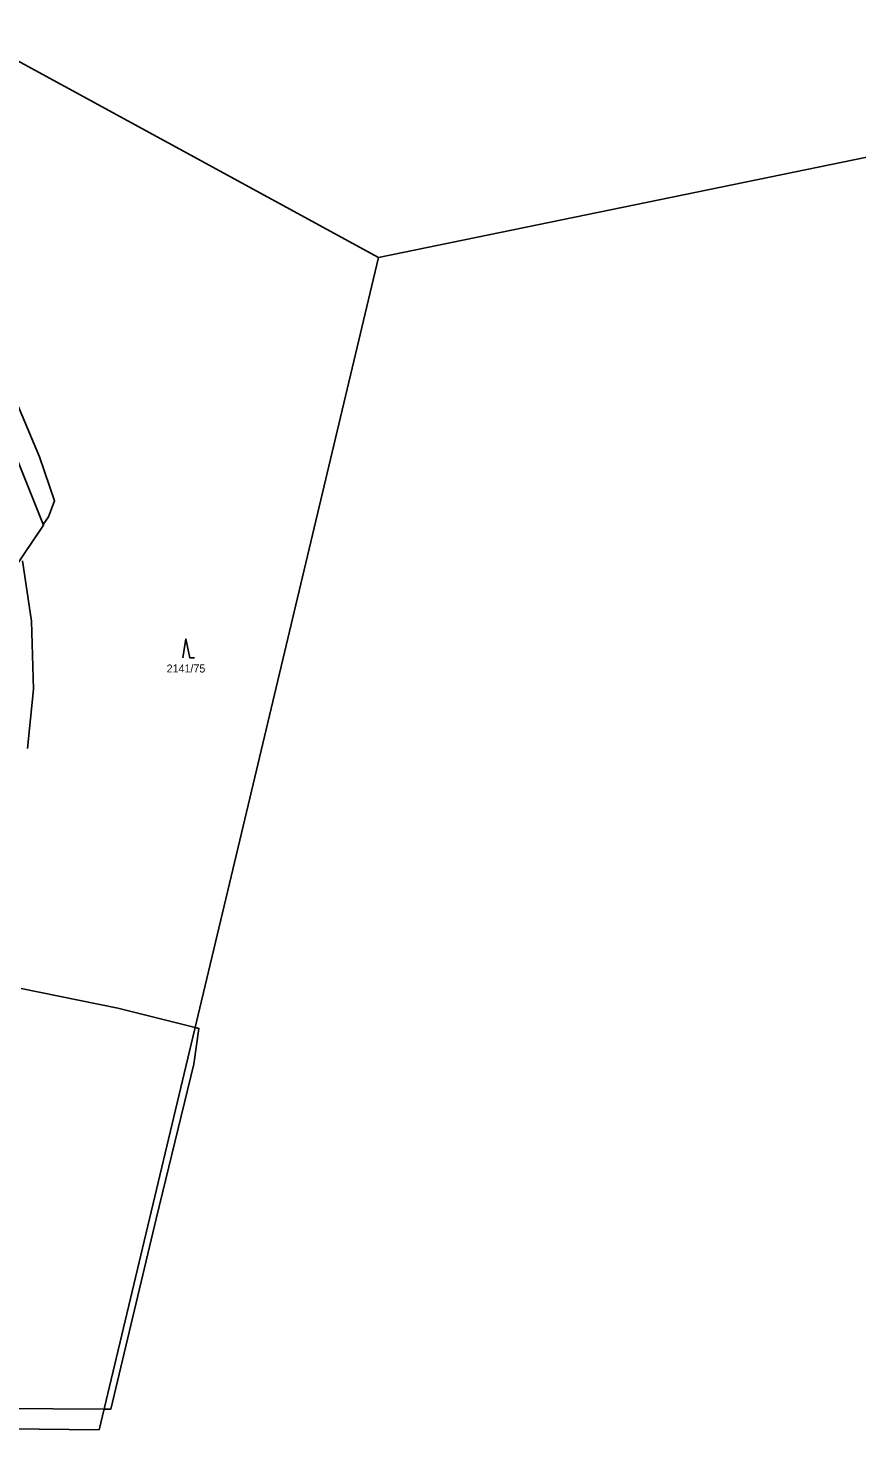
# Model space of a CAD drawing. Extents: x -439246 to -433691, y -1130252 to -1121148.
# Drawn here: x -435490.6 to -435314.5, y -1124806.7 to -1124508.8 of the extents above; entities that cross this region are included whole.
import ezdxf

# ---------------------------------------------------------------- set-up
doc = ezdxf.new("R2010")
doc.units = 0
for name, color, linetype in [('Vrstva 1', 7, 'Continuous'), ('Vrstva 18', 7, 'Continuous'), ('Vrstva 25', 7, 'Continuous'), ('Vrstva 52', 7, 'Continuous')]:
    doc.layers.add(name, color=color, linetype=linetype)

msp = doc.modelspace()

# ---------------------------------------------------------------- linework, layer by layer
at = {"layer": 'Vrstva 1'}
for points in [[(-435416.09, -1124557.58), (-435505.57, -1124508.83)], [(-435288.94, -1124531.48), (-435416.09, -1124557.58)], [(-435416.09, -1124557.58), (-435445.61, -1124681.4)], [(-435487.29, -1124614.49), (-435502.7, -1124576.07)], [(-435495.48, -1124626.62), (-435487.29, -1124614.49)], [(-435445.61, -1124681.4), (-435475.49, -1124806.7)], [(-435475.49, -1124806.7), (-435507.36, -1124806.35)]]:
    msp.add_lwpolyline(points, dxfattribs=at)
at = {"layer": 'Vrstva 25'}
msp.add_lwpolyline([(-435457.72, -1124642.63), (-435457.02, -1124638.63), (-435456.22, -1124642.63), (-435455.22, -1124642.63)], dxfattribs=at)
at = {"layer": 'Vrstva 52'}
for points in [[(-435490.59, -1124619.38), (-435487.29, -1124614.49), (-435487.35, -1124614.34), (-435486.23, -1124612.69), (-435484.95, -1124609.28), (-435488.14, -1124599.91), (-435500.07, -1124571.79)], [(-435490.7, -1124661.9), (-435489.42, -1124649.33), (-435489.85, -1124634.84), (-435491.76, -1124622.06)], [(-435507.08, -1124802.06), (-435474.43, -1124802.28), (-435473, -1124802.29), (-435463.35, -1124761.83), (-435455.34, -1124729), (-435454.26, -1124721.39), (-435455.09, -1124721.18), (-435471.53, -1124717.07), (-435492.01, -1124712.93)]]:
    msp.add_lwpolyline(points, dxfattribs=at)

# ---------------------------------------------------------------- texts
at = {"layer": 'Vrstva 18'}
msp.add_text('2141/75', height=1.7, dxfattribs=at).set_placement((-435461.13, -1124645.76))

doc.saveas('drawing.dxf')
